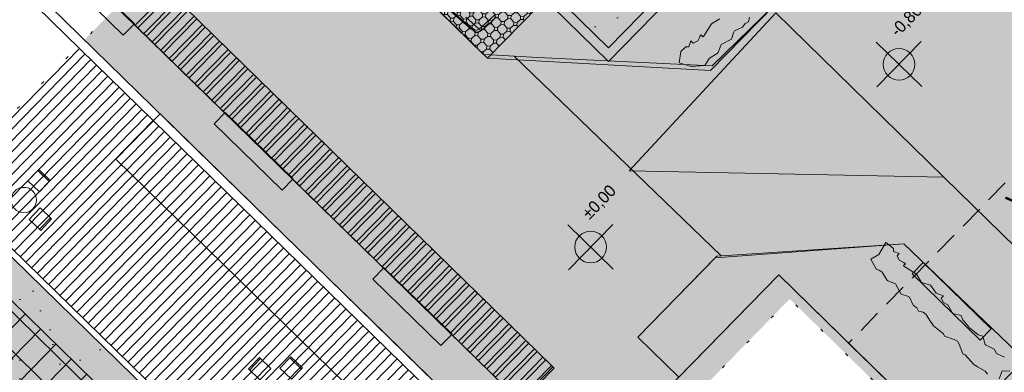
# Model space of a CAD drawing. Header units: metres. Extents: x -228 to 168, y -124 to 293.
# Tile 364 of 613: x -6 to 25, y 80 to 91. Entities that reach past the tile are written whole.
import ezdxf

# ---------------------------------------------------------------- set-up
doc = ezdxf.new("R2010")
doc.units = ezdxf.units.M
doc.header["$MEASUREMENT"] = 0
doc.linetypes.add('Strichlinie_ eng', pattern=[1.15, 0.75, -0.4])
doc.linetypes.add('Wipeout_Contour', pattern=[1, 0, -1])
for name, color, linetype in [('Bemaßung 1_100.7 _ BESCHRIFTUNG', 7, 'Continuous'), ('Gebäude.3 _ UMGEBUNG', 7, 'Continuous'), ('Möbel.4 _ STAFFAGE', 7, 'Continuous'), ('Neubau_Möbel.4 _ STAFFAGE', 7, 'Continuous'), ('Staffage.3 _ UMGEBUNG', 7, 'Continuous')]:
    doc.layers.add(name, color=color, linetype=linetype)
doc.styles.add('ERSTELLTER_STIL_1', font='txt')
pattern_1 = [(45, (2e-16, 3), (-0.954594, 0.954594), [0, -0.9, 0, -1.35]), (110, (3, 3), (1.268585, 0.461727), [0, -0.66, 0, -1.14])]

msp = doc.modelspace()

# ---------------------------------------------------------------- hatches: boundary and pattern name
at = {"layer": 'Gebäude.3 _ UMGEBUNG', "linetype": 'Continuous', "lineweight": 18, "true_color": 0xe9eed8}
for points in [[(-0.489, 98.825), (8.377, 90.156), (15.413, 89.771), (23.492, 98.034), (21.705, 99.781), (12.197, 90.057), (3.331, 98.726), (12.839, 108.451), (16.342, 105.025), (17.041, 105.74), (11.536, 111.123)], [(-22.093, 84.113), (2.561, 61.817), (2.12, 61.33), (9.116, 55.004), (15.257, 61.798), (27.274, 74.928), (26.055, 76.116), (25.506, 75.554), (26.139, 74.934), (14.254, 62.779), (3.489, 73.306), (0.002, 69.741), (-16.094, 85.461), (-7.705, 94.041), (8.382, 78.311), (9.396, 79.348), (-6.253, 94.65), (-9.079, 97.413)], [(15.603, 83.912), (13.12, 81.358), (14.407, 80.1), (17.559, 83.324), (22.852, 78.149), (25.303, 80.656), (21.502, 84.306)]]:
    msp.add_hatch(color=254, dxfattribs=at).paths.add_polyline_path(points)
at = {"layer": 'Gebäude.3 _ UMGEBUNG', "linetype": 'Continuous', "lineweight": 18}
for points in [[(12.197, 90.057), (21.705, 99.781), (12.839, 108.451), (3.331, 98.726)], [(5.677, 71.172), (14.254, 62.779), (26.139, 74.934), (17.559, 83.324)]]:
    msp.add_hatch(color=255, dxfattribs=at).paths.add_polyline_path(points)
at = {"layer": 'Gebäude.3 _ UMGEBUNG', "linetype": 'Continuous', "lineweight": 18, "true_color": 0xe6e600}
h = msp.add_hatch(dxfattribs=at)
h.set_pattern_fill('Teppich', color=2, style=0, pattern_type=2)
h.set_pattern_definition(pattern_1)
h.paths.add_polyline_path([(21.281, 99.777), (12.844, 108.026), (3.755, 98.731), (12.192, 90.482)])
at = {"layer": 'Gebäude.3 _ UMGEBUNG', "linetype": 'Continuous', "lineweight": 18, "true_color": 0x545454}
for points in [[(21.281, 99.777), (12.844, 108.026), (3.755, 98.731), (12.192, 90.482)], [(-16.094, 85.461), (-0.007, 69.731), (3.838, 73.663), (-12.249, 89.393)]]:
    msp.add_hatch(color=251, dxfattribs=at).paths.add_polyline_path(points)
at = {"layer": 'Gebäude.3 _ UMGEBUNG', "linetype": 'Continuous', "lineweight": 18, "true_color": 0xc9c9c9}
h = msp.add_hatch(dxfattribs=at)
h.set_pattern_fill('MW_Verband__5_Läuf_1Bind_32', color=9, style=0, pattern_type=2)
h.set_pattern_definition([(45.6433, (27.90698, 87.82952), (-0.1961607, 0.1918046), []), (135.6433, (27.907, 87.8295), (0.575414, 0.588482), [0.27435, -0.27435]), (135.6433, (27.9985, 88.3156), (0.575414, 0.588482), [0.27435, -0.82305, 0.27435, -0.27435]), (135.6433, (27.46235, 88.55205), (0.287707, 0.294241), [0.27435, -1.371751])])
h.paths.add_polyline_path([(-8.128, 98.58), (10.44, 80.425), (9.396, 79.348), (8.382, 78.311), (10.568, 76.174), (14.407, 80.1), (13.12, 81.358), (15.556, 83.864), (21.502, 84.306), (25.303, 80.656), (22.852, 78.149), (25.506, 75.554), (27.962, 78.066), (32.318, 73.733), (35.389, 77.171), (41.855, 84.275), (41.854, 84.276), (42.747, 85.256), (44.9, 87.7), (42.773, 89.779), (42.771, 89.776), (41.102, 91.411), (37.908, 88.134), (23.802, 101.926), (21.705, 99.781), (23.492, 98.034), (17.446, 91.85), (15.466, 89.912), (9.97, 90.179), (8.257, 90.273), (-0.489, 98.825), (4.985, 104.423), (3.647, 105.732), (-2.386, 99.561), (-4.817, 101.938)])
at = {"layer": 'Gebäude.3 _ UMGEBUNG', "linetype": 'Continuous', "lineweight": 18, "true_color": 0xf1f1d8}
msp.add_hatch(color=254, dxfattribs=at).paths.add_polyline_path([(-4.575, 101.701), (-9.934, 96.22), (-9.094, 95.4), (-8.081, 96.436), (9.396, 79.347), (8.382, 78.311), (10.568, 76.174), (14.407, 80.1), (13.12, 81.358), (15.603, 83.912), (21.502, 84.306), (25.303, 80.656), (22.852, 78.149), (25.506, 75.554), (27.962, 78.066), (32.318, 73.733), (36.043, 77.902), (42.747, 85.256), (45.734, 88.646), (41.982, 92.312), (37.908, 88.134), (23.802, 101.926), (21.705, 99.781), (23.492, 98.034), (15.413, 89.771), (8.377, 90.156), (-0.489, 98.825), (0.237, 99.567), (-2.48, 102.224), (-3.765, 100.91)])
at = {"layer": 'Gebäude.3 _ UMGEBUNG', "linetype": 'Continuous', "lineweight": 18, "true_color": 0x191911}
msp.add_hatch(color=250, dxfattribs=at).paths.add_polyline_path([(12.197, 90.057), (14.829, 89.889), (23.135, 98.383), (21.705, 99.781)])
at = {"layer": 'Gebäude.3 _ UMGEBUNG', "linetype": 'Continuous', "lineweight": 18, "true_color": 0x3f3f2c}
msp.add_hatch(color=49, dxfattribs=at).paths.add_polyline_path([(14.422, 90.015), (14.803, 89.897), (15.233, 89.923), (15.31, 90.065), (15.38, 90.163), (15.621, 90.306), (15.626, 90.316), (15.65, 90.335), (15.749, 90.585), (16.066, 90.755), (16.137, 90.956), (16.169, 91.024), (16.415, 91.133), (16.499, 91.251), (16.604, 91.302), (16.642, 91.453), (16.711, 91.551), (16.952, 91.695), (16.958, 91.706), (17.066, 91.774), (17.322, 92.09), (17.399, 92.126), (17.503, 92.43), (17.548, 92.534), (17.65, 92.584), (17.95, 92.7), (17.983, 92.779), (18.288, 93.048), (18.35, 93.159), (18.362, 93.165), (18.495, 93.412), (18.59, 93.486), (18.739, 93.53), (18.786, 93.637), (18.811, 93.657), (18.822, 93.646), (18.858, 93.673), (18.869, 93.701), (18.9, 93.725), (18.883, 93.738), (18.957, 93.924), (19.274, 94.094), (19.345, 94.295), (19.377, 94.362), (19.623, 94.472), (19.707, 94.59), (19.812, 94.641), (19.85, 94.792), (19.919, 94.89), (20.16, 95.034), (20.165, 95.044), (20.189, 95.062), (20.288, 95.313), (20.606, 95.483), (20.676, 95.683), (20.709, 95.751), (20.955, 95.861), (21.038, 95.979), (21.144, 96.03), (21.181, 96.181), (21.25, 96.279), (21.492, 96.423), (21.497, 96.434), (21.606, 96.501), (21.861, 96.817), (21.939, 96.854), (22.043, 97.158), (22.088, 97.262), (22.19, 97.311), (22.489, 97.428), (22.522, 97.507), (22.827, 97.776), (22.873, 97.926), (23.039, 97.996), (23.198, 98.103), (23.081, 98.32), (22.922, 98.5), (22.787, 98.406), (22.637, 98.708), (22.479, 98.492), (22.346, 98.417), (22.222, 98.168), (22.194, 98.137), (21.938, 98.065), (21.888, 97.911), (21.88, 97.907), (21.68, 97.653), (21.434, 97.443), (21.431, 97.434), (21.279, 97.377), (21.218, 97.118), (21.188, 97.09), (20.945, 96.955), (20.876, 96.819), (20.737, 96.745), (20.661, 96.817), (20.582, 96.589), (20.325, 96.41), (20.24, 96.13), (19.98, 95.966), (19.726, 95.567), (19.71, 95.558), (19.655, 95.627), (19.603, 95.562), (19.609, 95.557), (19.544, 95.43), (19.405, 95.356), (19.33, 95.428), (19.251, 95.2), (18.994, 95.021), (18.909, 94.741), (18.649, 94.577), (18.415, 94.21), (18.368, 94.239), (18.342, 94.215), (18.323, 94.238), (18.272, 94.173), (18.284, 94.161), (18.236, 94.116), (18.06, 94.017), (17.94, 93.764), (17.807, 93.689), (17.682, 93.44), (17.655, 93.409), (17.399, 93.338), (17.349, 93.184), (17.34, 93.179), (17.141, 92.925), (16.895, 92.715), (16.891, 92.706), (16.739, 92.649), (16.679, 92.391), (16.649, 92.362), (16.405, 92.227), (16.336, 92.091), (16.197, 92.017), (16.122, 92.09), (16.043, 91.861), (15.786, 91.683), (15.701, 91.402), (15.441, 91.238), (15.186, 90.839), (15.17, 90.83), (15.115, 90.899), (15.064, 90.834), (15.069, 90.829), (15.005, 90.702), (14.866, 90.629), (14.791, 90.701), (14.726, 90.514), (14.629, 90.513), (14.474, 90.367)])
at = {"layer": 'Gebäude.3 _ UMGEBUNG', "linetype": 'Continuous', "lineweight": 18, "true_color": 0xbecd89}
h = msp.add_hatch(dxfattribs=at)
h.set_pattern_fill('Verband__Mosaik', color=63, style=0, pattern_type=2)
h.set_pattern_definition([(356.238, (0, 0), (0.026245, 0.399138), [0.1, -0.3]), (356.238, (0.00656, 0.0998), (0.026245, 0.399138), [0.1, -0.3]), (86.238, (0, 0), (-0.399138, 0.026245), [0.1, -0.3]), (86.238, (0.0998, -0.00656), (-0.399138, 0.026245), [0.1, -0.3]), (356.238, (0.2127, 0.18645), (0.026245, 0.399138), [0.1, -0.3]), (356.238, (0.21925, 0.28623), (0.026245, 0.399138), [0.1, -0.3]), (86.238, (0.2127, 0.18645), (-0.399138, 0.026245), [0.1, -0.3]), (86.238, (0.31248, 0.1799), (-0.399138, 0.026245), [0.1, -0.3]), (41.23798, (0.10635, 0.09322), (-0.18644654, 0.2126915), [0.14142136, -0.14142136]), (311.23798, (0.09978, -0.00656), (0.2126915, 0.18644654), [0.14142136, -0.14142136])])
h.paths.add_polyline_path([(9.985, 91.8), (5.695, 95.995), (4.087, 94.351), (8.377, 90.156)])
at = {"layer": 'Gebäude.3 _ UMGEBUNG', "linetype": 'Continuous', "lineweight": 18, "true_color": 0xcdbe89}
h = msp.add_hatch(dxfattribs=at)
h.set_pattern_fill('Dachschraffur_1', color=43, style=0, pattern_type=2)
h.set_pattern_definition([(225.6433, (-1.88887, 83.4591), (-0.1787503, 0.174781), [])])
h.paths.add_polyline_path([(3.798, 73.971), (7.999, 78.266), (-7.7, 93.617), (-11.9, 89.321)])
at = {"layer": 'Gebäude.3 _ UMGEBUNG', "linetype": 'Continuous', "lineweight": 18, "true_color": 0xdedebf}
for points in [[(-1.588, 92.186), (-1.674, 92.27), (-2.723, 91.198), (-2.636, 91.113)], [(-1.32, 91.923), (-1.406, 92.008), (-2.455, 90.936), (-2.368, 90.851)], [(-1.051, 91.661), (-1.138, 91.746), (-2.187, 90.673), (-2.1, 90.589)], [(-0.783, 91.399), (-0.87, 91.484), (-1.918, 90.411), (-1.832, 90.326)], [(-0.515, 91.136), (-0.602, 91.221), (-1.65, 90.149), (-1.563, 90.064)], [(-0.247, 90.874), (-0.333, 90.959), (-1.382, 89.887), (-1.295, 89.802)], [(0.022, 90.612), (-0.065, 90.697), (-1.114, 89.624), (-1.027, 89.539)], [(0.29, 90.35), (0.203, 90.434), (-0.845, 89.362), (-0.759, 89.277)], [(0.558, 90.087), (0.471, 90.172), (-0.577, 89.1), (-0.491, 89.015)], [(0.826, 89.825), (0.74, 89.91), (-0.309, 88.837), (-0.222, 88.753)], [(1.095, 89.563), (1.008, 89.648), (-0.041, 88.575), (0.046, 88.49)], [(1.363, 89.3), (1.276, 89.385), (0.227, 88.313), (0.314, 88.228)], [(1.631, 89.038), (1.544, 89.123), (0.496, 88.051), (0.582, 87.966)], [(1.899, 88.776), (1.813, 88.861), (0.764, 87.788), (0.851, 87.703)], [(2.168, 88.514), (2.081, 88.598), (1.032, 87.526), (1.119, 87.441)], [(2.436, 88.251), (2.349, 88.336), (1.3, 87.264), (1.387, 87.179)], [(2.704, 87.989), (2.617, 88.074), (1.569, 87.001), (1.655, 86.917)], [(2.972, 87.727), (2.886, 87.812), (1.837, 86.739), (1.924, 86.654)], [(3.241, 87.464), (3.154, 87.549), (2.105, 86.477), (2.192, 86.392)], [(3.509, 87.202), (3.422, 87.287), (2.373, 86.215), (2.46, 86.13)], [(3.777, 86.94), (3.69, 87.025), (2.642, 85.952), (2.728, 85.867)], [(4.045, 86.678), (3.959, 86.762), (2.91, 85.69), (2.997, 85.605)], [(4.314, 86.415), (4.227, 86.5), (3.178, 85.428), (3.265, 85.343)], [(4.582, 86.153), (4.495, 86.238), (3.446, 85.165), (3.533, 85.081)], [(4.85, 85.891), (4.763, 85.976), (3.715, 84.903), (3.801, 84.818)], [(5.118, 85.629), (5.032, 85.713), (3.983, 84.641), (4.07, 84.556)], [(5.387, 85.366), (5.3, 85.451), (4.251, 84.379), (4.338, 84.294)], [(5.655, 85.104), (5.568, 85.189), (4.519, 84.116), (4.606, 84.031)], [(5.923, 84.842), (5.836, 84.926), (4.788, 83.854), (4.874, 83.769)], [(6.191, 84.579), (6.104, 84.664), (5.056, 83.592), (5.143, 83.507)], [(6.459, 84.317), (6.373, 84.402), (5.324, 83.329), (5.411, 83.245)], [(6.728, 84.055), (6.641, 84.14), (5.592, 83.067), (5.679, 82.982)], [(6.996, 83.793), (6.909, 83.877), (5.861, 82.805), (5.947, 82.72)], [(7.264, 83.53), (7.177, 83.615), (6.129, 82.543), (6.216, 82.458)], [(7.532, 83.268), (7.446, 83.353), (6.397, 82.28), (6.484, 82.195)], [(7.801, 83.006), (7.714, 83.09), (6.665, 82.018), (6.752, 81.933)], [(8.069, 82.743), (7.982, 82.828), (6.934, 81.756), (7.02, 81.671)], [(8.337, 82.481), (8.25, 82.566), (7.202, 81.493), (7.288, 81.409)], [(8.605, 82.219), (8.519, 82.304), (7.47, 81.231), (7.557, 81.146)], [(8.874, 81.957), (8.787, 82.041), (7.738, 80.969), (7.825, 80.884)], [(9.142, 81.694), (9.055, 81.779), (8.006, 80.707), (8.093, 80.622)], [(9.41, 81.432), (9.323, 81.517), (8.275, 80.444), (8.361, 80.359)], [(9.678, 81.17), (9.592, 81.254), (8.543, 80.182), (8.63, 80.097)], [(9.947, 80.907), (9.86, 80.992), (8.811, 79.92), (8.898, 79.835)], [(10.215, 80.645), (10.128, 80.73), (9.079, 79.657), (9.166, 79.573)], [(10.483, 80.383), (10.396, 80.468), (9.348, 79.395), (9.434, 79.31)]]:
    msp.add_hatch(color=254, dxfattribs=at).paths.add_polyline_path(points)
at = {"layer": 'Gebäude.3 _ UMGEBUNG', "linetype": 'Continuous', "lineweight": 18, "true_color": 0xe6e600}
h = msp.add_hatch(dxfattribs=at)
h.set_pattern_fill('Teppich', color=2, style=0, pattern_type=2)
h.set_pattern_definition(pattern_1)
h.paths.add_polyline_path([(-16.094, 85.461), (-0.007, 69.731), (3.838, 73.663), (-12.249, 89.393)])
at = {"layer": 'Gebäude.3 _ UMGEBUNG', "linetype": 'Continuous', "lineweight": 18, "true_color": 0xe2dad0}
msp.add_hatch(color=254, dxfattribs=at).paths.add_polyline_path([(14.437, 86.974), (14.36, 86.889), (14.362, 86.887)])
at = {"layer": 'Gebäude.3 _ UMGEBUNG', "linetype": 'Continuous', "lineweight": 18, "true_color": 0x2a2a1c}
msp.add_hatch(color=250, dxfattribs=at).paths.add_polyline_path([(22.852, 78.149), (24.926, 80.27), (20.848, 84.257), (18.286, 84.067), (17.559, 83.324)])
at = {"layer": 'Gebäude.3 _ UMGEBUNG', "linetype": 'Continuous', "lineweight": 18, "true_color": 0xedf0f7}
msp.add_hatch(color=7, dxfattribs=at).paths.add_polyline_path([(-9.933, 80.155), (-5.285, 75.611), (-2.489, 78.471), (-7.136, 83.015)])
at = {"layer": 'Gebäude.3 _ UMGEBUNG', "linetype": 'Continuous', "lineweight": 18}
h = msp.add_hatch(dxfattribs=at)
h.set_pattern_fill('Verband__Quadrat__10x10', color=255, style=0, pattern_type=2)
h.set_pattern_definition([(45.643, (-7.1045, 80.18715), (-0.48441, 0.47365), []), (135.643, (-7.1045, 80.18715), (0.61389, 0.62783), [])])
h.paths.add_polyline_path([(-9.933, 80.155), (-5.285, 75.611), (-2.489, 78.471), (-7.136, 83.015)])
at = {"layer": 'Möbel.4 _ STAFFAGE', "linetype": 'Continuous', "lineweight": 18, "true_color": 0xd3cdb8}
for points in [[(-3.098, 90.886), (-2.748, 91.244), (-4.893, 93.341), (-5.243, 92.984)], [(1.907, 85.992), (2.257, 86.35), (0.112, 88.447), (-0.238, 88.09)], [(6.912, 81.099), (7.262, 81.456), (5.117, 83.553), (4.767, 83.196)]]:
    msp.add_hatch(color=9, dxfattribs=at).paths.add_polyline_path(points)

# ---------------------------------------------------------------- linework, layer by layer
at = {"color": 255, "linetype": 'Continuous', "lineweight": 18, "flags": 128}
msp.add_lwpolyline([(17.464, 91.592), (22.764, 86.41), (12.848, 86.607)], close=True, dxfattribs=at)
for points in [[(9.225, 90.22), (15.747, 83.922)], [(22.764, 86.41), (29.606, 79.719), (27.962, 78.066)]]:
    msp.add_lwpolyline(points, dxfattribs=at)
at = {"layer": 'Bemaßung 1_100.7 _ BESCHRIFTUNG', "color": 47, "linetype": 'Continuous', "lineweight": 18, "true_color": 0x7e6d59}
for p, q in [((22.065, 89.266), (20.635, 90.665)), ((20.651, 89.25), (22.05, 90.68)), ((12.345, 83.503), (10.915, 84.902)), ((10.931, 83.487), (12.329, 84.917))]:
    msp.add_line(p, q, dxfattribs=at)
for centre in [(21.35, 89.965), (11.63, 84.202)]:
    msp.add_circle(centre, 0.5, dxfattribs=at)
at = {"layer": 'Gebäude.3 _ UMGEBUNG', "color": 9, "linetype": 'Continuous', "lineweight": 18, "flags": 128}
for points in [[(11.536, 111.123), (13.773, 108.935), (17.041, 105.74), (16.342, 105.025), (14.862, 106.472), (12.839, 108.451), (3.331, 98.726), (12.197, 90.057), (21.705, 99.781), (23.492, 98.034), (15.413, 89.771), (8.377, 90.156), (-0.489, 98.825)], [(21.281, 99.777), (12.192, 90.482), (3.755, 98.731), (12.844, 108.026)], [(21.281, 99.777), (12.192, 90.482), (3.755, 98.731), (12.844, 108.026)], [(9.985, 91.8), (5.695, 95.995), (4.087, 94.351), (8.377, 90.156)], [(0.826, 89.825), (-0.222, 88.753), (-0.309, 88.837), (0.74, 89.91)], [(1.095, 89.563), (0.046, 88.49), (-0.041, 88.575), (1.008, 89.648)], [(1.363, 89.3), (0.314, 88.228), (0.227, 88.313), (1.276, 89.385)], [(1.631, 89.038), (0.582, 87.966), (0.496, 88.051), (1.544, 89.123)], [(1.899, 88.776), (0.851, 87.703), (0.764, 87.788), (1.813, 88.861)], [(2.168, 88.514), (1.119, 87.441), (1.032, 87.526), (2.081, 88.598)], [(2.436, 88.251), (1.387, 87.179), (1.3, 87.264), (2.349, 88.336)], [(2.704, 87.989), (1.655, 86.917), (1.569, 87.001), (2.617, 88.074)], [(2.972, 87.727), (1.924, 86.654), (1.837, 86.739), (2.886, 87.812)], [(3.241, 87.464), (2.192, 86.392), (2.105, 86.477), (3.154, 87.549)], [(3.509, 87.202), (2.46, 86.13), (2.373, 86.215), (3.422, 87.287)], [(3.777, 86.94), (2.728, 85.867), (2.642, 85.952), (3.69, 87.025)], [(4.045, 86.678), (2.997, 85.605), (2.91, 85.69), (3.959, 86.762)], [(4.314, 86.415), (3.265, 85.343), (3.178, 85.428), (4.227, 86.5)], [(4.582, 86.153), (3.533, 85.081), (3.446, 85.165), (4.495, 86.238)], [(4.85, 85.891), (3.801, 84.818), (3.715, 84.903), (4.763, 85.976)], [(5.118, 85.629), (4.07, 84.556), (3.983, 84.641), (5.032, 85.713)], [(5.387, 85.366), (4.338, 84.294), (4.251, 84.379), (5.3, 85.451)], [(5.655, 85.104), (4.606, 84.031), (4.519, 84.116), (5.568, 85.189)], [(5.923, 84.842), (4.874, 83.769), (4.788, 83.854), (5.836, 84.926)], [(6.191, 84.579), (5.143, 83.507), (5.056, 83.592), (6.104, 84.664)], [(6.459, 84.317), (5.411, 83.245), (5.324, 83.329), (6.373, 84.402)], [(6.728, 84.055), (5.679, 82.982), (5.592, 83.067), (6.641, 84.14)]]:
    msp.add_lwpolyline(points, close=True, dxfattribs=at)
at = {"layer": 'Gebäude.3 _ UMGEBUNG', "color": 8, "linetype": 'Continuous', "lineweight": 18, "flags": 128}
msp.add_lwpolyline([(12.197, 90.057), (21.705, 99.781), (12.839, 108.451), (3.331, 98.726)], close=True, dxfattribs=at)
at = {"layer": 'Gebäude.3 _ UMGEBUNG', "color": 57, "linetype": 'Continuous', "lineweight": 18, "true_color": 0x7e7e59, "flags": 128}
for points in [[(16.642, 91.453), (16.604, 91.302), (16.499, 91.251), (16.415, 91.133), (16.169, 91.024), (16.137, 90.956), (16.066, 90.755), (15.749, 90.585), (15.65, 90.335), (15.631, 90.32), (15.626, 90.316), (15.621, 90.306), (15.38, 90.163), (15.31, 90.065), (15.233, 89.923), (14.803, 89.897), (14.422, 90.015), (14.474, 90.367), (14.629, 90.513), (14.726, 90.514), (14.791, 90.701), (14.866, 90.629), (15.005, 90.702), (15.069, 90.829), (15.064, 90.834), (15.082, 90.857), (15.115, 90.899), (15.17, 90.83), (15.186, 90.839), (15.441, 91.238), (15.701, 91.402)], [(24.847, 80.294), (24.6, 80.303), (24.506, 80.046)]]:
    msp.add_lwpolyline(points, dxfattribs=at)
at = {"layer": 'Möbel.4 _ STAFFAGE', "color": 253, "linetype": 'Continuous', "lineweight": 18, "true_color": 0x9f9f9f, "flags": 128}
msp.add_lwpolyline([(1.907, 85.992), (2.257, 86.35), (0.112, 88.447), (-0.238, 88.09)], close=True, dxfattribs=at)
at = {"layer": 'Neubau_Möbel.4 _ STAFFAGE', "color": 9, "linetype": 'Continuous', "lineweight": 18}
for p, q in [((1.228, 80.688), (0.882, 80.326)), ((2.151, 80.708), (2.512, 80.363))]:
    msp.add_line(p, q, dxfattribs=at)
at = {"layer": 'Neubau_Möbel.4 _ STAFFAGE', "color": 9, "linetype": 'Continuous', "lineweight": 18, "flags": 128}
for points in [[(1.553, 80.377), (1.208, 80.015), (0.846, 80.361), (1.192, 80.722)], [(1.84, 80.383), (2.201, 80.038), (2.546, 80.399), (2.185, 80.744)]]:
    msp.add_lwpolyline(points, close=True, dxfattribs=at)
at = {"layer": 'Staffage.3 _ UMGEBUNG', "color": 9, "linetype": 'Continuous', "lineweight": 18}
for p, q in [((7.63, 91.268), (7.122, 91.725)), ((7.634, 91.316), (7.168, 91.72)), ((7.872, 91.07), (7.63, 91.268)), ((7.895, 91.102), (7.634, 91.316)), ((7.697, 91.449), (8.108, 91.086)), ((8.605, 91.512), (8.106, 91.057)), ((8.524, 91.327), (8.342, 91.161)), ((8.657, 91.457), (8.524, 91.327)), ((7.987, 90.997), (7.872, 91.07)), ((7.98, 91.056), (7.895, 91.102)), ((8.106, 91.057), (8.039, 91.045)), ((8.342, 91.161), (8.159, 91.01))]:
    msp.add_line(p, q, dxfattribs=at)
for centre, radius, start, end in [((8.028, 91.144), 0.1, 241.6442, 280.9114), ((8.064, 91.126), 0.15, 239.2263, 309.478)]:
    msp.add_arc(centre, radius, start, end, dxfattribs=at)

# ---------------------------------------------------------------- texts
at = {"layer": 'Bemaßung 1_100.7 _ BESCHRIFTUNG', "color": 33, "linetype": 'Continuous', "lineweight": 18, "true_color": 0xa88f73, "char_height": 0.375, "attachment_point": 7, "rotation": 45.6433, "style": 'ERSTELLTER_STIL_1'}
for s, insert in [('\\A1;{\\pql;\\fFrutiger LT 47 LightCn|b0|i0|c0|p0;\\W1.000000;-0,80}', (21.358, 90.763)), ('\\A1;{\\pql;\\fFrutiger LT 47 LightCn|b0|i0|c0|p0;\\W1.000000;±0,00}', (11.639, 85.001))]:
    msp.add_mtext(s, dxfattribs=dict(at, insert=insert))
at = {"layer": 'Gebäude.3 _ UMGEBUNG', "color": 36, "linetype": 'Continuous', "lineweight": 18, "true_color": 0x7e4100, "insert": (25.825, 86.91), "char_height": 0.625, "attachment_point": 2, "rotation": 45.6433, "line_spacing_factor": 0.807989, "style": 'ERSTELLTER_STIL_1'}
msp.add_mtext('\\A1;{\\pqc;\\fFrutiger LT 47 LightCn|b0|i0|c0|p0;\\W1.000000;Vorplatz/\\P\\pqc;\\fFrutiger LT 47 LightCn|b0|i0|c0|p0;\\W1.000000;Treffpunkt}', dxfattribs=at)

# ---------------------------------------------------------------- next in the draw order: wipeouts: each hides what was drawn before it
at = {"color": 254, "linetype": 'Wipeout_Contour', "lineweight": 0, "ltscale": 362.018244}
msp.add_wipeout([(-14.965, 85.416), (-12.184, 82.697), (-0.684, 94.458), (-3.465, 97.177)], dxfattribs=at).dxf.layer = 'Gebäude.3 _ UMGEBUNG'
at = {"color": 254, "linetype": 'Wipeout_Contour', "lineweight": 0, "ltscale": 304.722372}
msp.add_wipeout([(6.747, 71.152), (11.394, 66.608), (22.554, 78.022), (17.907, 82.566)], dxfattribs=at).dxf.layer = 'Gebäude.3 _ UMGEBUNG'

# ---------------------------------------------------------------- next in the draw order: hatches: boundary and pattern name
at = {"layer": 'Gebäude.3 _ UMGEBUNG', "linetype": 'Continuous', "lineweight": 18, "true_color": 0x3f3f2c}
msp.add_hatch(color=49, dxfattribs=at).paths.add_polyline_path([(20.46, 83.818), (20.645, 83.499), (20.723, 83.479), (20.821, 83.41), (20.964, 83.169), (20.974, 83.164), (20.993, 83.14), (21.243, 83.041), (21.413, 82.723), (21.614, 82.653), (21.682, 82.621), (21.791, 82.374), (21.909, 82.291), (21.96, 82.186), (22.112, 82.148), (22.209, 82.079), (22.353, 81.838), (22.364, 81.832), (22.432, 81.724), (22.748, 81.468), (22.784, 81.39), (23.088, 81.286), (23.192, 81.241), (23.242, 81.139), (23.358, 80.84), (23.437, 80.807), (23.706, 80.502), (23.817, 80.439), (23.823, 80.428), (24.07, 80.295), (24.144, 80.2), (24.188, 80.051), (24.295, 80.004), (24.315, 79.979), (24.304, 79.968), (24.331, 79.932), (24.36, 79.921), (24.383, 79.89), (24.396, 79.906), (24.506, 80.046), (24.6, 80.303), (24.847, 80.294), (24.904, 80.352), (24.868, 80.375), (24.897, 80.421), (24.873, 80.448), (24.896, 80.466), (24.831, 80.518), (24.819, 80.505), (24.774, 80.554), (24.675, 80.729), (24.422, 80.85), (24.347, 80.983), (24.098, 81.107), (24.067, 81.135), (23.996, 81.391), (23.842, 81.441), (23.837, 81.45), (23.583, 81.649), (23.373, 81.895), (23.364, 81.899), (23.307, 82.05), (23.049, 82.111), (23.02, 82.141), (22.885, 82.384), (22.749, 82.453), (22.675, 82.592), (22.748, 82.668), (22.519, 82.747), (22.341, 83.004), (22.06, 83.089), (21.896, 83.349), (21.497, 83.603), (21.488, 83.619), (21.557, 83.674), (21.492, 83.726), (21.487, 83.72), (21.36, 83.785), (21.287, 83.924), (21.359, 83.999), (21.173, 84.063), (21.171, 84.161), (20.939, 84.349), (20.718, 83.967)])
at = {"layer": 'Möbel.4 _ STAFFAGE', "linetype": 'Continuous', "lineweight": 18, "true_color": 0xd3cdb8}
msp.add_hatch(color=9, dxfattribs=at).paths.add_polyline_path([(23.909, 81.264), (24.259, 81.621), (22.114, 83.719), (21.764, 83.361)])

# ---------------------------------------------------------------- next in the draw order: linework, layer by layer
at = {"color": 36, "linetype": 'Strichlinie_ eng', "lineweight": 18, "true_color": 0x7e4100, "flags": 128}
msp.add_lwpolyline([(19.758, 81.174), (26.139, 74.934), (10.759, 59.206), (-18.58, 87.891), (-16.436, 90.083), (-25.628, 99.07), (-34.494, 107.739), (-24.986, 117.463), (-21.482, 114.037), (-10.65, 125.116), (9.694, 105.235), (12.839, 108.451), (26.548, 122.471), (40.314, 109.01), (37.093, 105.716), (40.499, 102.386)], close=True, dxfattribs=at)
at = {"layer": 'Gebäude.3 _ UMGEBUNG', "color": 255, "linetype": 'Continuous', "lineweight": 18, "flags": 128}
for points in [[(9.396, 79.348), (10.44, 80.425), (-8.128, 98.58), (-4.817, 101.938), (-3.765, 100.91), (-2.386, 99.561), (3.647, 105.732), (4.985, 104.423), (-0.489, 98.825), (8.257, 90.273), (8.48, 90.261), (9.97, 90.179), (15.466, 89.912), (17.446, 91.85), (23.492, 98.034), (21.705, 99.781), (23.802, 101.926), (37.908, 88.134)], [(25.303, 80.656), (21.502, 84.306), (15.556, 83.864), (13.12, 81.358), (14.407, 80.1)]]:
    msp.add_lwpolyline(points, dxfattribs=at)
at = {"layer": 'Gebäude.3 _ UMGEBUNG', "color": 9, "linetype": 'Continuous', "lineweight": 18, "flags": 128}
msp.add_lwpolyline([(37.908, 88.134), (23.802, 101.926), (21.705, 99.781), (23.492, 98.034), (15.413, 89.771), (8.377, 90.156), (-0.489, 98.825), (0.237, 99.567), (-2.48, 102.224), (-3.765, 100.91), (-4.575, 101.701), (-9.934, 96.22), (-9.094, 95.4), (-8.081, 96.436), (9.396, 79.347), (8.382, 78.311), (10.568, 76.174), (14.407, 80.1), (13.12, 81.358), (15.603, 83.912), (21.502, 84.306), (25.303, 80.656), (22.852, 78.149), (25.506, 75.554)], dxfattribs=at)
for points in [[(-22.093, 84.113), (2.561, 61.817), (2.12, 61.33), (9.116, 55.004), (15.257, 61.798), (27.274, 74.928), (26.055, 76.116), (25.506, 75.554), (26.139, 74.934), (14.254, 62.779), (3.489, 73.306), (0.002, 69.741), (-16.094, 85.461), (-7.705, 94.041), (8.382, 78.311), (9.396, 79.348), (-6.253, 94.65), (-9.079, 97.413)], [(3.798, 73.971), (7.999, 78.266), (-7.7, 93.617), (-11.9, 89.321)], [(-1.588, 92.186), (-2.636, 91.113), (-2.723, 91.198), (-1.674, 92.27)], [(-1.32, 91.923), (-2.368, 90.851), (-2.455, 90.936), (-1.406, 92.008)], [(-1.051, 91.661), (-2.1, 90.589), (-2.187, 90.673), (-1.138, 91.746)], [(-0.783, 91.399), (-1.832, 90.326), (-1.918, 90.411), (-0.87, 91.484)], [(-0.515, 91.136), (-1.563, 90.064), (-1.65, 90.149), (-0.602, 91.221)], [(-0.247, 90.874), (-1.295, 89.802), (-1.382, 89.887), (-0.333, 90.959)], [(0.022, 90.612), (-1.027, 89.539), (-1.114, 89.624), (-0.065, 90.697)], [(0.29, 90.35), (-0.759, 89.277), (-0.845, 89.362), (0.203, 90.434)], [(0.558, 90.087), (-0.491, 89.015), (-0.577, 89.1), (0.471, 90.172)], [(15.603, 83.912), (13.12, 81.358), (14.407, 80.1), (17.559, 83.324), (22.852, 78.149), (25.303, 80.656), (21.502, 84.306)], [(6.996, 83.793), (5.947, 82.72), (5.861, 82.805), (6.909, 83.877)], [(7.264, 83.53), (6.216, 82.458), (6.129, 82.543), (7.177, 83.615)], [(7.532, 83.268), (6.484, 82.195), (6.397, 82.28), (7.446, 83.353)], [(-9.933, 80.155), (-5.285, 75.611), (-2.489, 78.471), (-7.136, 83.015)], [(-9.933, 80.155), (-5.285, 75.611), (-2.489, 78.471), (-7.136, 83.015)], [(7.801, 83.006), (6.752, 81.933), (6.665, 82.018), (7.714, 83.09)], [(8.069, 82.743), (7.02, 81.671), (6.934, 81.756), (7.982, 82.828)], [(8.337, 82.481), (7.288, 81.409), (7.202, 81.493), (8.25, 82.566)], [(8.605, 82.219), (7.557, 81.146), (7.47, 81.231), (8.519, 82.304)], [(8.874, 81.957), (7.825, 80.884), (7.738, 80.969), (8.787, 82.041)], [(9.142, 81.694), (8.093, 80.622), (8.006, 80.707), (9.055, 81.779)], [(9.41, 81.432), (8.361, 80.359), (8.275, 80.444), (9.323, 81.517)], [(9.678, 81.17), (8.63, 80.097), (8.543, 80.182), (9.592, 81.254)], [(9.947, 80.907), (8.898, 79.835), (8.811, 79.92), (9.86, 80.992)], [(10.215, 80.645), (9.166, 79.573), (9.079, 79.657), (10.128, 80.73)], [(10.483, 80.383), (9.434, 79.31), (9.348, 79.395), (10.396, 80.468)]]:
    msp.add_lwpolyline(points, close=True, dxfattribs=at)
at = {"layer": 'Gebäude.3 _ UMGEBUNG', "color": 7, "linetype": 'Wipeout_Contour', "lineweight": 18, "flags": 128}
for points in [[(-14.965, 85.416), (-12.184, 82.697), (-0.684, 94.458), (-3.465, 97.177)], [(6.747, 71.152), (11.394, 66.608), (22.554, 78.022), (17.907, 82.566)]]:
    msp.add_lwpolyline(points, close=True, dxfattribs=at)
at = {"layer": 'Gebäude.3 _ UMGEBUNG', "color": 8, "linetype": 'Continuous', "lineweight": 18, "flags": 128}
for points in [[(-16.094, 85.461), (-0.007, 69.731), (8.382, 78.311), (-7.705, 94.041)], [(-16.094, 85.461), (-0.007, 69.731), (3.838, 73.663), (-12.249, 89.393)], [(-16.094, 85.461), (-0.007, 69.731), (3.838, 73.663), (-12.249, 89.393)]]:
    msp.add_lwpolyline(points, close=True, dxfattribs=at)
at = {"layer": 'Gebäude.3 _ UMGEBUNG', "color": 254, "linetype": 'Continuous', "lineweight": 18, "true_color": 0xdfdfdf, "flags": 128}
msp.add_lwpolyline([(-3.338, 86.974), (-1.94, 88.404), (7.708, 78.97), (6.31, 77.54)], close=True, dxfattribs=at)
at = {"layer": 'Gebäude.3 _ UMGEBUNG', "color": 57, "linetype": 'Continuous', "lineweight": 18, "true_color": 0x7e7e59, "flags": 128}
msp.add_lwpolyline([(24.144, 80.2), (24.07, 80.295), (23.823, 80.428), (23.817, 80.439), (23.706, 80.502), (23.437, 80.807), (23.358, 80.84), (23.242, 81.139), (23.192, 81.241), (23.088, 81.286), (22.784, 81.39), (22.748, 81.468), (22.432, 81.724), (22.364, 81.832), (22.353, 81.838), (22.209, 82.079), (22.112, 82.148), (21.96, 82.186), (21.909, 82.291), (21.791, 82.374), (21.682, 82.621), (21.614, 82.653), (21.413, 82.723), (21.243, 83.041), (20.993, 83.14), (20.978, 83.159), (20.974, 83.164), (20.964, 83.169), (20.821, 83.41), (20.723, 83.479), (20.645, 83.499), (20.46, 83.818), (20.718, 83.967), (20.939, 84.349), (21.171, 84.161), (21.173, 84.063), (21.359, 83.999), (21.287, 83.924), (21.36, 83.785), (21.487, 83.72), (21.492, 83.726), (21.515, 83.708), (21.557, 83.674), (21.488, 83.619), (21.497, 83.603), (21.896, 83.349), (22.06, 83.089), (22.341, 83.004), (22.519, 82.747), (22.748, 82.668), (22.675, 82.592), (22.749, 82.453), (22.885, 82.384), (23.02, 82.141), (23.049, 82.111), (23.307, 82.05), (23.364, 81.899), (23.373, 81.895), (23.583, 81.649), (23.837, 81.45), (23.842, 81.441), (23.996, 81.391), (24.067, 81.135), (24.098, 81.107), (24.347, 80.983), (24.422, 80.85), (24.675, 80.729)], dxfattribs=at)
at = {"layer": 'Gebäude.3 _ UMGEBUNG', "color": 253, "linetype": 'Continuous', "lineweight": 18, "true_color": 0x9f9f9f, "flags": 128}
msp.add_lwpolyline([(5.677, 71.172), (17.559, 83.324), (26.139, 74.934), (14.254, 62.779)], close=True, dxfattribs=at)
at = {"layer": 'Möbel.4 _ STAFFAGE', "color": 253, "linetype": 'Continuous', "lineweight": 18, "true_color": 0x9f9f9f, "flags": 128}
for points in [[(-3.098, 90.886), (-2.748, 91.244), (-4.893, 93.341), (-5.243, 92.984)], [(6.912, 81.099), (7.262, 81.456), (5.117, 83.553), (4.767, 83.196)], [(23.909, 81.264), (24.259, 81.621), (22.114, 83.719), (21.764, 83.361)]]:
    msp.add_lwpolyline(points, close=True, dxfattribs=at)
at = {"layer": 'Neubau_Möbel.4 _ STAFFAGE', "color": 9, "linetype": 'Continuous', "lineweight": 18}
for p, q in [((-5.796, 86.613), (-5.434, 86.267)), ((-5.738, 84.765), (-5.393, 85.126))]:
    msp.add_line(p, q, dxfattribs=at)
at = {"layer": 'Neubau_Möbel.4 _ STAFFAGE', "color": 9, "linetype": 'Continuous', "lineweight": 18, "flags": 128}
for points in [[(-6.107, 86.288), (-5.745, 85.942), (-5.4, 86.303), (-5.761, 86.649)], [(-6.064, 85.076), (-5.718, 85.437), (-5.357, 85.091), (-5.702, 84.73)]]:
    msp.add_lwpolyline(points, close=True, dxfattribs=at)
at = {"layer": 'Neubau_Möbel.4 _ STAFFAGE', "color": 9, "linetype": 'Continuous', "lineweight": 18}
msp.add_circle((-6.236, 85.686), 0.4, dxfattribs=at)

doc.saveas('drawing.dxf')
